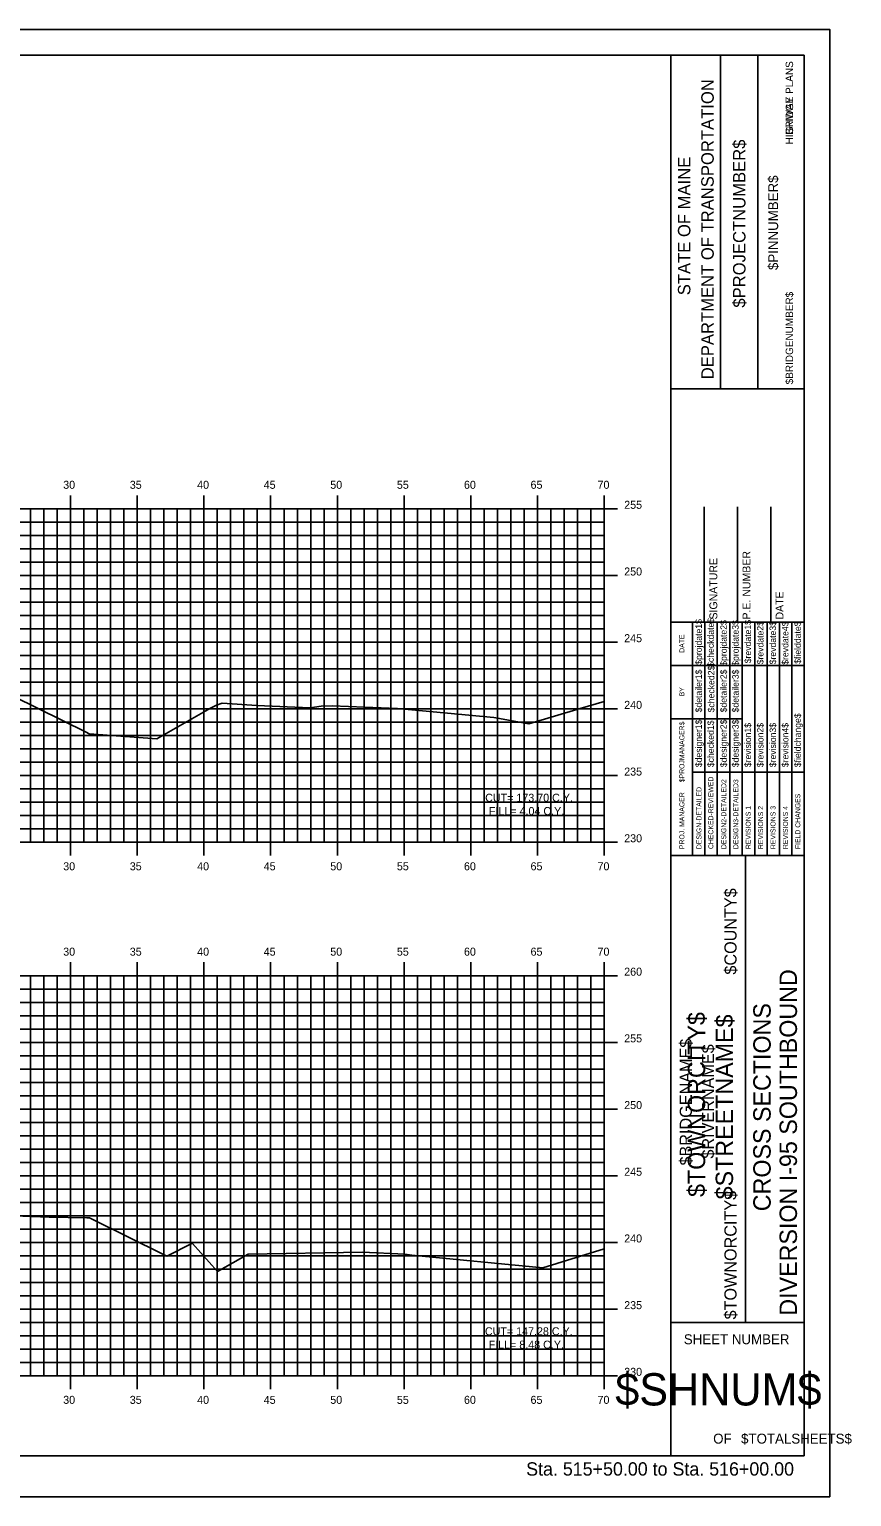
# Model space of a CAD drawing. Extents: x 1170543 to 1177585, y 609599 to 610623.
# Drawn here: x 1173388.2 to 1173449.8, y 609598.8 to 609708.8 of the extents above; entities that cross this region are included whole.
import ezdxf

# ---------------------------------------------------------------- set-up
doc = ezdxf.new("R2010")
doc.units = 0
for name, color, linetype in [('BORDER', 7, 'Continuous'), ('BRIDGE_TITLE', 7, 'Continuous'), ('D_Roadway_Centerline_Text', 7, 'Continuous'), ('H_V ANNOTATION', 7, 'Continuous'), ('HIGHWAY_TITLE', 7, 'Continuous'), ('MAJOR', 7, 'Continuous'), ('MINOR', 7, 'Continuous'), ('PLOT BOUNDARY', 7, 'Continuous'), ('S_Roadway_Centerline', 7, 'Continuous')]:
    doc.layers.add(name, color=color, linetype=linetype)

msp = doc.modelspace()

# ---------------------------------------------------------------- linework, layer by layer
at = {"layer": 'BORDER'}
for p, q in [((1173446.26, 609706.87), (1173286.26, 609706.87)), ((1173436.26, 609601.88), (1173436.26, 609706.88)), ((1173439.99, 609681.87), (1173439.99, 609706.87)), ((1173442.78, 609681.87), (1173442.78, 609706.87)), ((1173446.26, 609601.88), (1173446.26, 609706.88)), ((1173436.26, 609681.87), (1173446.26, 609681.87)), ((1173438.76, 609664.38), (1173438.76, 609673.02)), ((1173441.26, 609664.38), (1173441.26, 609673.02)), ((1173443.76, 609664.38), (1173443.76, 609673.02)), ((1173436.26, 609664.38), (1173446.26, 609664.38)), ((1173436.26, 609646.88), (1173446.26, 609646.88)), ((1173441.85, 609611.88), (1173441.85, 609646.88)), ((1173436.26, 609611.88), (1173446.26, 609611.88)), ((1173286.26, 609601.87), (1173446.26, 609601.87))]:
    msp.add_line(p, q, dxfattribs=at)
for points in [[(1173437.88, 609661.13), (1173437.88, 609664.38)], [(1173438.81, 609646.88), (1173438.81, 609664.38)], [(1173439.74, 609664.38), (1173439.74, 609646.88)], [(1173440.67, 609646.88), (1173440.67, 609664.38)], [(1173441.6, 609646.88), (1173441.6, 609664.38)], [(1173442.54, 609646.88), (1173442.54, 609664.38)], [(1173443.47, 609646.88), (1173443.47, 609664.38)], [(1173444.4, 609646.88), (1173444.4, 609664.38)], [(1173445.33, 609646.88), (1173445.33, 609664.38)], [(1173437.88, 609646.88), (1173437.88, 609663.67)], [(1173436.26, 609661.13), (1173446.26, 609661.13)], [(1173436.26, 609657.13), (1173437.88, 609657.13)], [(1173437.88, 609657.13), (1173441.6, 609657.13)], [(1173437.88, 609653.13), (1173446.26, 609653.13)]]:
    msp.add_lwpolyline(points, dxfattribs=at)
at = {"layer": 'MAJOR'}
for p, q in [((1173291.26, 609672.87), (1173431.26, 609672.87)), ((1173291.26, 609672.87), (1173431.26, 609672.87)), ((1173391.26, 609673.87), (1173391.26, 609672.87)), ((1173391.26, 609647.87), (1173391.26, 609672.87)), ((1173396.26, 609673.87), (1173396.26, 609672.87)), ((1173396.26, 609647.87), (1173396.26, 609672.87)), ((1173401.26, 609673.87), (1173401.26, 609672.87)), ((1173401.26, 609647.87), (1173401.26, 609672.87)), ((1173406.26, 609673.87), (1173406.26, 609672.87)), ((1173406.26, 609647.87), (1173406.26, 609672.87)), ((1173411.26, 609673.87), (1173411.26, 609672.87)), ((1173411.26, 609647.87), (1173411.26, 609672.87)), ((1173416.26, 609673.87), (1173416.26, 609672.87)), ((1173416.26, 609647.87), (1173416.26, 609672.87)), ((1173421.26, 609673.87), (1173421.26, 609672.87)), ((1173421.26, 609647.87), (1173421.26, 609672.87)), ((1173426.26, 609673.87), (1173426.26, 609672.87)), ((1173426.26, 609647.87), (1173426.26, 609672.87)), ((1173432.26, 609672.87), (1173430.26, 609672.87)), ((1173431.26, 609673.87), (1173431.26, 609672.87)), ((1173431.26, 609647.87), (1173431.26, 609672.87)), ((1173431.26, 609647.87), (1173431.26, 609672.87)), ((1173291.26, 609667.87), (1173431.26, 609667.87)), ((1173432.26, 609667.87), (1173430.26, 609667.87)), ((1173291.26, 609662.87), (1173431.26, 609662.87)), ((1173432.26, 609662.87), (1173430.26, 609662.87)), ((1173291.26, 609657.87), (1173431.26, 609657.87)), ((1173432.26, 609657.87), (1173430.26, 609657.87)), ((1173291.26, 609652.87), (1173431.26, 609652.87)), ((1173432.26, 609652.87), (1173430.26, 609652.87)), ((1173291.26, 609647.87), (1173431.26, 609647.87)), ((1173291.26, 609647.87), (1173431.26, 609647.87)), ((1173391.26, 609646.87), (1173391.26, 609647.87)), ((1173396.26, 609646.87), (1173396.26, 609647.87)), ((1173401.26, 609646.87), (1173401.26, 609647.87)), ((1173406.26, 609646.87), (1173406.26, 609647.87)), ((1173411.26, 609646.87), (1173411.26, 609647.87)), ((1173416.26, 609646.87), (1173416.26, 609647.87)), ((1173421.26, 609646.87), (1173421.26, 609647.87)), ((1173426.26, 609646.87), (1173426.26, 609647.87)), ((1173432.26, 609647.87), (1173430.26, 609647.87)), ((1173431.26, 609646.87), (1173431.26, 609647.87)), ((1173391.26, 609638.87), (1173391.26, 609637.87)), ((1173396.26, 609638.87), (1173396.26, 609637.87)), ((1173401.26, 609638.87), (1173401.26, 609637.87)), ((1173406.26, 609638.87), (1173406.26, 609637.87)), ((1173411.26, 609638.87), (1173411.26, 609637.87)), ((1173416.26, 609638.87), (1173416.26, 609637.87)), ((1173421.26, 609638.87), (1173421.26, 609637.87)), ((1173426.26, 609638.87), (1173426.26, 609637.87)), ((1173431.26, 609638.87), (1173431.26, 609637.87)), ((1173291.26, 609637.87), (1173431.26, 609637.87)), ((1173291.26, 609637.87), (1173431.26, 609637.87)), ((1173391.26, 609607.87), (1173391.26, 609637.87)), ((1173396.26, 609607.87), (1173396.26, 609637.87)), ((1173401.26, 609607.87), (1173401.26, 609637.87)), ((1173406.26, 609607.87), (1173406.26, 609637.87)), ((1173411.26, 609607.87), (1173411.26, 609637.87)), ((1173416.26, 609607.87), (1173416.26, 609637.87)), ((1173421.26, 609607.87), (1173421.26, 609637.87)), ((1173426.26, 609607.87), (1173426.26, 609637.87)), ((1173432.26, 609637.87), (1173430.26, 609637.87)), ((1173431.26, 609607.87), (1173431.26, 609637.87)), ((1173431.26, 609607.87), (1173431.26, 609637.87)), ((1173291.26, 609632.87), (1173431.26, 609632.87)), ((1173432.26, 609632.87), (1173430.26, 609632.87)), ((1173291.26, 609627.87), (1173431.26, 609627.87)), ((1173432.26, 609627.87), (1173430.26, 609627.87)), ((1173291.26, 609622.87), (1173431.26, 609622.87)), ((1173432.26, 609622.87), (1173430.26, 609622.87)), ((1173291.26, 609617.87), (1173431.26, 609617.87)), ((1173432.26, 609617.87), (1173430.26, 609617.87)), ((1173291.26, 609612.87), (1173431.26, 609612.87)), ((1173432.26, 609612.87), (1173430.26, 609612.87)), ((1173291.26, 609607.87), (1173431.26, 609607.87)), ((1173291.26, 609607.87), (1173431.26, 609607.87)), ((1173391.26, 609606.87), (1173391.26, 609607.87)), ((1173396.26, 609606.87), (1173396.26, 609607.87)), ((1173401.26, 609606.87), (1173401.26, 609607.87)), ((1173406.26, 609606.87), (1173406.26, 609607.87)), ((1173411.26, 609606.87), (1173411.26, 609607.87)), ((1173416.26, 609606.87), (1173416.26, 609607.87)), ((1173421.26, 609606.87), (1173421.26, 609607.87)), ((1173426.26, 609606.87), (1173426.26, 609607.87)), ((1173432.26, 609607.87), (1173430.26, 609607.87)), ((1173431.26, 609606.87), (1173431.26, 609607.87))]:
    msp.add_line(p, q, dxfattribs=at)
at = {"layer": 'MINOR'}
for p, q in [((1173388.26, 609647.87), (1173388.26, 609672.87)), ((1173389.26, 609647.87), (1173389.26, 609672.87)), ((1173390.26, 609647.87), (1173390.26, 609672.87)), ((1173392.26, 609647.87), (1173392.26, 609672.87)), ((1173393.26, 609647.87), (1173393.26, 609672.87)), ((1173394.26, 609647.87), (1173394.26, 609672.87)), ((1173395.26, 609647.87), (1173395.26, 609672.87)), ((1173397.26, 609647.87), (1173397.26, 609672.87)), ((1173398.26, 609647.87), (1173398.26, 609672.87)), ((1173399.26, 609647.87), (1173399.26, 609672.87)), ((1173400.26, 609647.87), (1173400.26, 609672.87)), ((1173402.26, 609647.87), (1173402.26, 609672.87)), ((1173403.26, 609647.87), (1173403.26, 609672.87)), ((1173404.26, 609647.87), (1173404.26, 609672.87)), ((1173405.26, 609647.87), (1173405.26, 609672.87)), ((1173407.26, 609647.87), (1173407.26, 609672.87)), ((1173408.26, 609647.87), (1173408.26, 609672.87)), ((1173409.26, 609647.87), (1173409.26, 609672.87)), ((1173410.26, 609647.87), (1173410.26, 609672.87)), ((1173412.26, 609647.87), (1173412.26, 609672.87)), ((1173413.26, 609647.87), (1173413.26, 609672.87)), ((1173414.26, 609647.87), (1173414.26, 609672.87)), ((1173415.26, 609647.87), (1173415.26, 609672.87)), ((1173417.26, 609647.87), (1173417.26, 609672.87)), ((1173418.26, 609647.87), (1173418.26, 609672.87)), ((1173419.26, 609647.87), (1173419.26, 609672.87)), ((1173420.26, 609647.87), (1173420.26, 609672.87)), ((1173422.26, 609647.87), (1173422.26, 609672.87)), ((1173423.26, 609647.87), (1173423.26, 609672.87)), ((1173424.26, 609647.87), (1173424.26, 609672.87)), ((1173425.26, 609647.87), (1173425.26, 609672.87)), ((1173427.26, 609647.87), (1173427.26, 609672.87)), ((1173428.26, 609647.87), (1173428.26, 609672.87)), ((1173429.26, 609647.87), (1173429.26, 609672.87)), ((1173430.26, 609647.87), (1173430.26, 609672.87)), ((1173291.26, 609671.87), (1173431.26, 609671.87)), ((1173431.26, 609671.87), (1173430.26, 609671.87)), ((1173291.26, 609670.87), (1173431.26, 609670.87)), ((1173431.26, 609670.87), (1173430.26, 609670.87)), ((1173291.26, 609669.87), (1173431.26, 609669.87)), ((1173431.26, 609669.87), (1173430.26, 609669.87)), ((1173291.26, 609668.87), (1173431.26, 609668.87)), ((1173431.26, 609668.87), (1173430.26, 609668.87)), ((1173291.26, 609666.87), (1173431.26, 609666.87)), ((1173431.26, 609666.87), (1173430.26, 609666.87)), ((1173291.26, 609665.87), (1173431.26, 609665.87)), ((1173431.26, 609665.87), (1173430.26, 609665.87)), ((1173291.26, 609664.87), (1173431.26, 609664.87)), ((1173431.26, 609664.87), (1173430.26, 609664.87)), ((1173291.26, 609663.87), (1173431.26, 609663.87)), ((1173431.26, 609663.87), (1173430.26, 609663.87)), ((1173291.26, 609661.87), (1173431.26, 609661.87)), ((1173431.26, 609661.87), (1173430.26, 609661.87)), ((1173291.26, 609660.87), (1173431.26, 609660.87)), ((1173431.26, 609660.87), (1173430.26, 609660.87)), ((1173291.26, 609659.87), (1173431.26, 609659.87)), ((1173431.26, 609659.87), (1173430.26, 609659.87)), ((1173291.26, 609658.87), (1173431.26, 609658.87)), ((1173431.26, 609658.87), (1173430.26, 609658.87)), ((1173291.26, 609656.87), (1173431.26, 609656.87)), ((1173431.26, 609656.87), (1173430.26, 609656.87)), ((1173291.26, 609655.87), (1173431.26, 609655.87)), ((1173431.26, 609655.87), (1173430.26, 609655.87)), ((1173291.26, 609654.87), (1173431.26, 609654.87)), ((1173431.26, 609654.87), (1173430.26, 609654.87)), ((1173291.26, 609653.87), (1173431.26, 609653.87)), ((1173431.26, 609653.87), (1173430.26, 609653.87)), ((1173291.26, 609651.87), (1173431.26, 609651.87)), ((1173291.26, 609650.87), (1173431.26, 609650.87)), ((1173431.26, 609651.87), (1173430.26, 609651.87)), ((1173431.26, 609650.87), (1173430.26, 609650.87)), ((1173291.26, 609649.87), (1173431.26, 609649.87)), ((1173431.26, 609649.87), (1173430.26, 609649.87)), ((1173291.26, 609648.87), (1173431.26, 609648.87)), ((1173431.26, 609648.87), (1173430.26, 609648.87)), ((1173388.26, 609607.87), (1173388.26, 609637.87)), ((1173389.26, 609607.87), (1173389.26, 609637.87)), ((1173390.26, 609607.87), (1173390.26, 609637.87)), ((1173392.26, 609607.87), (1173392.26, 609637.87)), ((1173393.26, 609607.87), (1173393.26, 609637.87)), ((1173394.26, 609607.87), (1173394.26, 609637.87)), ((1173395.26, 609607.87), (1173395.26, 609637.87)), ((1173397.26, 609607.87), (1173397.26, 609637.87)), ((1173398.26, 609607.87), (1173398.26, 609637.87)), ((1173399.26, 609607.87), (1173399.26, 609637.87)), ((1173400.26, 609607.87), (1173400.26, 609637.87)), ((1173402.26, 609607.87), (1173402.26, 609637.87)), ((1173403.26, 609607.87), (1173403.26, 609637.87)), ((1173404.26, 609607.87), (1173404.26, 609637.87)), ((1173405.26, 609607.87), (1173405.26, 609637.87)), ((1173407.26, 609607.87), (1173407.26, 609637.87)), ((1173408.26, 609607.87), (1173408.26, 609637.87)), ((1173409.26, 609607.87), (1173409.26, 609637.87)), ((1173410.26, 609607.87), (1173410.26, 609637.87)), ((1173412.26, 609607.87), (1173412.26, 609637.87)), ((1173413.26, 609607.87), (1173413.26, 609637.87)), ((1173414.26, 609607.87), (1173414.26, 609637.87)), ((1173415.26, 609607.87), (1173415.26, 609637.87)), ((1173417.26, 609607.87), (1173417.26, 609637.87)), ((1173418.26, 609607.87), (1173418.26, 609637.87)), ((1173419.26, 609607.87), (1173419.26, 609637.87)), ((1173420.26, 609607.87), (1173420.26, 609637.87)), ((1173422.26, 609607.87), (1173422.26, 609637.87)), ((1173423.26, 609607.87), (1173423.26, 609637.87)), ((1173424.26, 609607.87), (1173424.26, 609637.87)), ((1173425.26, 609607.87), (1173425.26, 609637.87)), ((1173427.26, 609607.87), (1173427.26, 609637.87)), ((1173428.26, 609607.87), (1173428.26, 609637.87)), ((1173429.26, 609607.87), (1173429.26, 609637.87)), ((1173430.26, 609607.87), (1173430.26, 609637.87)), ((1173291.26, 609636.87), (1173431.26, 609636.87)), ((1173431.26, 609636.87), (1173430.26, 609636.87)), ((1173291.26, 609635.87), (1173431.26, 609635.87)), ((1173431.26, 609635.87), (1173430.26, 609635.87)), ((1173291.26, 609634.87), (1173431.26, 609634.87)), ((1173431.26, 609634.87), (1173430.26, 609634.87)), ((1173291.26, 609633.87), (1173431.26, 609633.87)), ((1173431.26, 609633.87), (1173430.26, 609633.87)), ((1173291.26, 609631.87), (1173431.26, 609631.87)), ((1173431.26, 609631.87), (1173430.26, 609631.87)), ((1173291.26, 609630.87), (1173431.26, 609630.87)), ((1173431.26, 609630.87), (1173430.26, 609630.87)), ((1173291.26, 609629.87), (1173431.26, 609629.87)), ((1173291.26, 609628.87), (1173431.26, 609628.87)), ((1173431.26, 609629.87), (1173430.26, 609629.87)), ((1173431.26, 609628.87), (1173430.26, 609628.87)), ((1173291.26, 609626.87), (1173431.26, 609626.87)), ((1173431.26, 609626.87), (1173430.26, 609626.87)), ((1173291.26, 609625.87), (1173431.26, 609625.87)), ((1173431.26, 609625.87), (1173430.26, 609625.87)), ((1173291.26, 609624.87), (1173431.26, 609624.87)), ((1173431.26, 609624.87), (1173430.26, 609624.87)), ((1173291.26, 609623.87), (1173431.26, 609623.87)), ((1173431.26, 609623.87), (1173430.26, 609623.87)), ((1173291.26, 609621.87), (1173431.26, 609621.87)), ((1173431.26, 609621.87), (1173430.26, 609621.87)), ((1173291.26, 609620.87), (1173431.26, 609620.87)), ((1173431.26, 609620.87), (1173430.26, 609620.87)), ((1173291.26, 609619.87), (1173431.26, 609619.87)), ((1173431.26, 609619.87), (1173430.26, 609619.87)), ((1173291.26, 609618.87), (1173431.26, 609618.87)), ((1173431.26, 609618.87), (1173430.26, 609618.87)), ((1173291.26, 609616.87), (1173431.26, 609616.87)), ((1173431.26, 609616.87), (1173430.26, 609616.87)), ((1173291.26, 609615.87), (1173431.26, 609615.87)), ((1173431.26, 609615.87), (1173430.26, 609615.87)), ((1173291.26, 609614.87), (1173431.26, 609614.87)), ((1173431.26, 609614.87), (1173430.26, 609614.87)), ((1173291.26, 609613.87), (1173431.26, 609613.87)), ((1173431.26, 609613.87), (1173430.26, 609613.87)), ((1173291.26, 609611.87), (1173431.26, 609611.87)), ((1173431.26, 609611.87), (1173430.26, 609611.87)), ((1173291.26, 609610.87), (1173431.26, 609610.87)), ((1173431.26, 609610.87), (1173430.26, 609610.87)), ((1173291.26, 609609.87), (1173431.26, 609609.87)), ((1173431.26, 609609.87), (1173430.26, 609609.87)), ((1173291.26, 609608.87), (1173431.26, 609608.87)), ((1173431.26, 609608.87), (1173430.26, 609608.87))]:
    msp.add_line(p, q, dxfattribs=at)
at = {"layer": 'PLOT BOUNDARY'}
msp.add_lwpolyline([(1173278.17, 609598.81), (1173448.17, 609598.81), (1173448.17, 609708.81), (1173278.17, 609708.81)], close=True, dxfattribs=at)
at = {"layer": 'S_Roadway_Centerline'}
for points in [[(1173387.01, 609658.81), (1173392.44, 609656.12), (1173392.66, 609656.01), (1173397.73, 609655.63), (1173401.76, 609657.93), (1173402.2, 609658.15), (1173402.63, 609658.3), (1173405.23, 609658.12), (1173409.21, 609657.94), (1173410.04, 609658.07), (1173410.86, 609658.09), (1173415.77, 609657.89), (1173422.99, 609657.22), (1173425.62, 609656.74), (1173429.47, 609657.9), (1173431.26, 609658.43)], [(1173373.77, 609620.37), (1173389.65, 609619.76), (1173392.48, 609619.71), (1173392.68, 609619.71), (1173392.93, 609619.58), (1173398.23, 609616.97), (1173398.47, 609616.85), (1173400.35, 609617.78), (1173400.37, 609617.79), (1173400.4, 609617.79), (1173402.28, 609615.7), (1173404.58, 609617), (1173413.14, 609617.14), (1173416.31, 609616.98), (1173416.83, 609616.92), (1173426.66, 609615.97), (1173431.26, 609617.38)]]:
    msp.add_lwpolyline(points, dxfattribs=at)

# ---------------------------------------------------------------- texts
at = {"layer": 'BORDER'}
for s, height, rotation, p in [('DEPARTMENT OF TRANSPORTATION', 0.9318, 90, (1173439.47, 609682.58)), ('$PROJECTNUMBER$', 0.9318, 90, (1173441.85, 609687.95)), ('STATE OF MAINE', 0.9318, 90, (1173437.72, 609688.88)), ('$PINNUMBER$', 0.7453, 90, (1173444.3, 609690.77)), ('P.E. NUMBER', 0.5906, 90, (1173442.22, 609664.57)), ('SIGNATURE', 0.591, 90, (1173439.74, 609664.57)), ('DATE', 0.591, 90, (1173444.7, 609664.57)), ('$projdate1$', 0.4845, 90, (1173438.58, 609661.18)), ('$checkdate$', 0.4845, 90, (1173439.48, 609661.02)), ('$projdate2$', 0.4845, 90, (1173440.45, 609661.1)), ('$projdate3$', 0.4845, 90, (1173441.34, 609661.1)), ('$revdate1$', 0.485, 90, (1173442.27, 609661.29)), ('$revdate2$', 0.485, 90, (1173443.2, 609661.21)), ('$revdate3$', 0.485, 90, (1173444.14, 609661.21)), ('$revdate4$', 0.485, 90, (1173445.07, 609661.18)), ('$fielddate$', 0.4845, 90, (1173446, 609661.25)), ('DATE', 0.371, 90, (1173437.27, 609662.08)), ('$detailer1$', 0.4845, 90, (1173438.58, 609657.61)), ('$checked2$', 0.485, 90, (1173439.52, 609657.61)), ('$detailer2$', 0.4845, 90, (1173440.45, 609657.61)), ('$detailer3$', 0.4845, 90, (1173441.34, 609657.61)), ('BY', 0.371, 90, (1173437.27, 609658.81)), ('$fieldchange$', 0.4845, 90, (1173446, 609653.5)), ('$PROJMANAGER$', 0.3727, 90, (1173437.27, 609652.37)), ('$designer1$', 0.4845, 90, (1173438.58, 609653.5)), ('$checked1$', 0.485, 90, (1173439.48, 609653.5)), ('$designer2$', 0.4845, 90, (1173440.45, 609653.5)), ('$designer3$', 0.4845, 90, (1173441.34, 609653.5)), ('$revision1$', 0.4845, 90, (1173442.27, 609653.5)), ('$revision2$', 0.4845, 90, (1173443.2, 609653.5)), ('$revision3$', 0.4845, 90, (1173444.14, 609653.5)), ('$revision4$', 0.4845, 90, (1173445.07, 609653.5)), ('CHECKED-REVIEWED', 0.3727, 90, (1173439.44, 609647.36)), ('DESIGN2-DETAILED2', 0.3727, 90, (1173440.41, 609647.36)), ('DESIGN3-DETAILED3', 0.3727, 90, (1173441.31, 609647.36)), ('PROJ. MANAGER', 0.3727, 90, (1173437.27, 609647.36)), ('DESIGN-DETAILED', 0.3727, 90, (1173438.55, 609647.36)), ('FIELD CHANGES', 0.3727, 90, (1173445.96, 609647.36)), ('REVISIONS 1', 0.3727, 90, (1173442.24, 609647.36)), ('REVISIONS 2', 0.3727, 90, (1173443.17, 609647.36)), ('REVISIONS 3', 0.3727, 90, (1173444.1, 609647.36)), ('REVISIONS 4', 0.3727, 90, (1173445.03, 609647.36)), ('DIVERSION I-95 SOUTHBOUND', 1.3043, 90, (1173445.71, 609612.38)), ('CROSS SECTIONS', 1.3043, 90, (1173443.74, 609620.21)), ('SHEET NUMBER', 0.7453, 360, (1173437.23, 609610.24)), ('$SHNUM$', 2.419, 360, (1173432.09, 609605.65)), ('OF', 0.745, 360, (1173439.43, 609602.79)), ('$TOTALSHEETS$', 0.7453, 360, (1173441.52, 609602.79))]:
    msp.add_text(s, height=height, rotation=rotation, dxfattribs=at).set_placement(p)
at = {"layer": 'BRIDGE_TITLE'}
for s, height, p in [('BRIDGE PLANS', 0.559, (1173445.42, 609700.9)), ('$BRIDGENUMBER$', 0.559, (1173445.42, 609682.2)), ('$COUNTY$', 0.907, (1173441.18, 609637.95)), ('$BRIDGENAME$', 0.9072, (1173437.83, 609623.64)), ('$RIVERNAME$', 0.9072, (1173439.5, 609624.16)), ('$TOWNORCITY$', 0.9072, (1173441.18, 609612.1))]:
    msp.add_text(s, height=height, rotation=90, dxfattribs=at).set_placement(p)
at = {"layer": 'D_Roadway_Centerline_Text'}
for s, p in [('CUT= 173.70 C.Y.', (1173422.34, 609650.91)), ('FILL= 4.04 C.Y.', (1173422.62, 609649.91)), ('CUT= 147.28 C.Y.', (1173422.32, 609610.91)), ('FILL= 8.48 C.Y.', (1173422.6, 609609.91))]:
    msp.add_text(s, height=0.6, dxfattribs=at).set_placement(p)
at = {"layer": 'H_V ANNOTATION'}
for s, height, p in [('30', 0.6, (1173390.71, 609674.37)), ('35', 0.6, (1173395.7, 609674.37)), ('40', 0.6, (1173400.75, 609674.37)), ('45', 0.6, (1173405.74, 609674.37)), ('50', 0.6, (1173410.73, 609674.37)), ('55', 0.6, (1173415.72, 609674.37)), ('60', 0.6, (1173420.75, 609674.37)), ('65', 0.6, (1173425.74, 609674.37)), ('70', 0.6, (1173430.76, 609674.37)), ('255', 0.6, (1173432.76, 609672.87)), ('250', 0.6, (1173432.76, 609667.87)), ('245', 0.6, (1173432.76, 609662.87)), ('240', 0.6, (1173432.76, 609657.87)), ('235', 0.6, (1173432.76, 609652.87)), ('230', 0.6, (1173432.76, 609647.87)), ('30', 0.6, (1173390.71, 609645.77)), ('35', 0.6, (1173395.7, 609645.77)), ('40', 0.6, (1173400.75, 609645.77)), ('45', 0.6, (1173405.74, 609645.77)), ('50', 0.6, (1173410.73, 609645.77)), ('55', 0.6, (1173415.72, 609645.77)), ('60', 0.6, (1173420.75, 609645.77)), ('65', 0.6, (1173425.74, 609645.77)), ('70', 0.6, (1173430.76, 609645.77)), ('30', 0.6, (1173390.71, 609639.37)), ('35', 0.6, (1173395.7, 609639.37)), ('40', 0.6, (1173400.75, 609639.37)), ('45', 0.6, (1173405.74, 609639.37)), ('50', 0.6, (1173410.73, 609639.37)), ('55', 0.6, (1173415.72, 609639.37)), ('60', 0.6, (1173420.75, 609639.37)), ('65', 0.6, (1173425.74, 609639.37)), ('70', 0.6, (1173430.76, 609639.37)), ('260', 0.6, (1173432.76, 609637.87)), ('255', 0.6, (1173432.76, 609632.87)), ('250', 0.6, (1173432.76, 609627.87)), ('245', 0.6, (1173432.76, 609622.87)), ('240', 0.6, (1173432.76, 609617.87)), ('235', 0.6, (1173432.76, 609612.87)), ('230', 0.6, (1173432.76, 609607.87)), ('30', 0.6, (1173390.71, 609605.77)), ('35', 0.6, (1173395.7, 609605.77)), ('40', 0.6, (1173400.75, 609605.77)), ('45', 0.6, (1173405.74, 609605.77)), ('50', 0.6, (1173410.73, 609605.77)), ('55', 0.6, (1173415.72, 609605.77)), ('60', 0.6, (1173420.75, 609605.77)), ('65', 0.6, (1173425.74, 609605.77)), ('70', 0.6, (1173430.76, 609605.77)), ('Sta. 515+50.00 to Sta. 516+00.00', 1.0002, (1173425.41, 609600.39))]:
    msp.add_text(s, height=height, dxfattribs=at).set_placement(p)
at = {"layer": 'HIGHWAY_TITLE'}
for s, height, p in [('HIGHWAY PLANS', 0.559, (1173445.42, 609700.19)), ('$TOWNORCITY$', 1.3043, (1173438.83, 609621.28)), ('$STREETNAME$', 1.3043, (1173440.92, 609621.1))]:
    msp.add_text(s, height=height, rotation=90, dxfattribs=at).set_placement(p)

doc.saveas('drawing.dxf')
